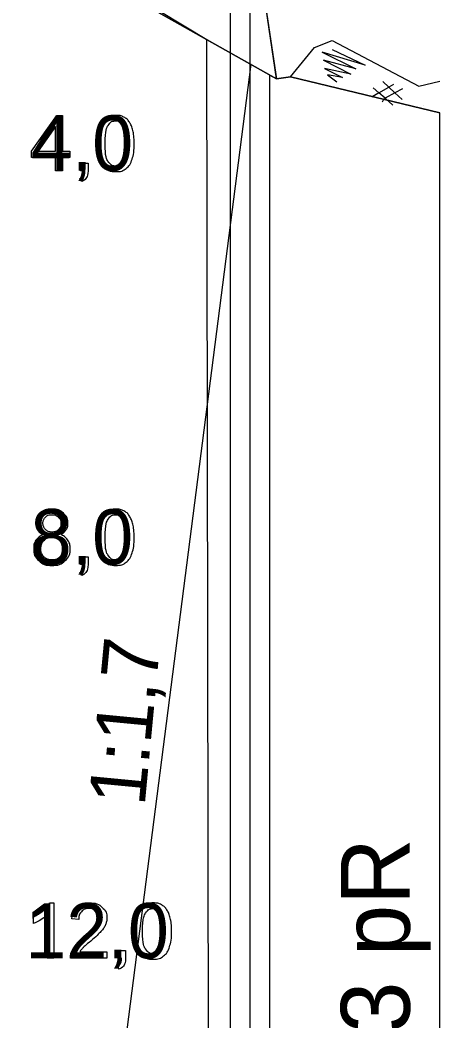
# Model space of a CAD drawing. Extents: x 700746 to 706058, y 6570320 to 6580460.
# Drawn here: x 705460.6 to 705503.2, y 6576449.4 to 6576551.1 of the extents above; entities that cross this region are included whole.
import ezdxf

# ---------------------------------------------------------------- set-up
doc = ezdxf.new("R2010")
doc.units = 0
for name, color, linetype in [('Default', 7, 'Continuous'), ('GEOLPUNKT', 7, 'Continuous'), ('illumineerimisjooned', 7, 'Continuous'), ('PIIR', 7, 'Continuous'), ('Plokid', 7, 'Continuous'), ('Täide', 7, 'Continuous'), ('vahekiht', 7, 'Continuous')]:
    doc.layers.add(name, color=color, linetype=linetype)

msp = doc.modelspace()

# ---------------------------------------------------------------- linework, layer by layer
at = {"layer": 'Default'}
msp.add_line((705503.23, 6576541.63), (705488.06, 6576545.28), dxfattribs=at)
for points in [[(705479.39, 6576593.38), (705486.65, 6576545.08), (705488.06, 6576545.28), (705490.5, 6576548.27), (705492.29, 6576548.99), (705501.08, 6576544.36), (705503.23, 6576544.84)], [(705456.55, 6576558.76), (705462.07, 6576558.92), (705486.65, 6576545.08)], [(705503.23, 6576239.37), (705503.23, 6576247.37), (705503.23, 6576541.63)]]:
    msp.add_lwpolyline(points, dxfattribs=at)
at = {"layer": 'GEOLPUNKT'}
for points in [[(705464.2, 6576535.76), (705464.2, 6576537.1), (705461.77, 6576537.1), (705461.77, 6576537.73), (705464.32, 6576541.36), (705464.89, 6576541.36), (705464.89, 6576537.73), (705465.64, 6576537.73), (705465.64, 6576537.1), (705464.89, 6576537.1), (705464.89, 6576535.76), (705464.2, 6576535.76)], [(705464.2, 6576537.73), (705464.2, 6576540.26), (705462.45, 6576537.73), (705464.2, 6576537.73)], [(705466.72, 6576535.76), (705466.72, 6576536.54), (705467.5, 6576536.54), (705467.5, 6576535.76)], [(705467.11, 6576535.76), (705466.72, 6576535.76)], [(705466.86, 6576534.65), (705466.67, 6576534.95)], [(705466.72, 6576495.76), (705466.72, 6576496.54), (705467.5, 6576496.54), (705467.5, 6576495.76)], [(705467.11, 6576495.76), (705466.72, 6576495.76)], [(705466.86, 6576494.65), (705466.67, 6576494.95)], [(705463.59, 6576461.38), (705464.04, 6576461.38), (705464.04, 6576455.76)], [(705461.97, 6576459.31), (705461.97, 6576459.98)], [(705464.04, 6576455.76), (705463.35, 6576455.76), (705463.35, 6576460.14)], [(705466.55, 6576459.69), (705465.84, 6576459.76)], [(705469.41, 6576456.42), (705469.41, 6576455.76), (705465.71, 6576455.76)], [(705466.67, 6576456.42), (705469.41, 6576456.42)], [(705470.52, 6576455.76), (705470.52, 6576456.54), (705471.3, 6576456.54), (705471.3, 6576455.76)], [(705470.91, 6576455.76), (705470.52, 6576455.76)], [(705470.66, 6576454.65), (705470.47, 6576454.95)]]:
    msp.add_lwpolyline(points, dxfattribs=at)
for points in [[(705468.52, 6576538.52), (705468.52, 6576539.51), (705468.72, 6576540.12), (705468.93, 6576540.73), (705469.33, 6576541.05), (705469.73, 6576541.38), (705470.34, 6576541.38), (705470.79, 6576541.38), (705471.13, 6576541.2), (705471.48, 6576541.02), (705471.7, 6576540.68), (705471.92, 6576540.34), (705472.04, 6576539.84), (705472.17, 6576539.35), (705472.17, 6576538.52), (705472.17, 6576537.54), (705471.97, 6576536.93), (705471.76, 6576536.32), (705471.36, 6576536), (705470.96, 6576535.67), (705470.34, 6576535.67), (705469.53, 6576535.67), (705469.07, 6576536.24), (705468.52, 6576536.95), (705468.52, 6576538.52)], [(705469.23, 6576538.52), (705469.23, 6576537.14), (705469.55, 6576536.69), (705469.87, 6576536.23), (705470.34, 6576536.23), (705470.82, 6576536.23), (705471.14, 6576536.69), (705471.46, 6576537.14), (705471.46, 6576538.52), (705471.46, 6576539.9), (705471.14, 6576540.36), (705470.82, 6576540.81), (705470.34, 6576540.81), (705469.86, 6576540.81), (705469.58, 6576540.41), (705469.23, 6576539.9), (705469.23, 6576538.52)], [(705466.67, 6576534.95), (705466.89, 6576535.04), (705466.99, 6576535.23), (705467.09, 6576535.41), (705467.11, 6576535.76)], [(705467.5, 6576535.76), (705467.5, 6576535.33), (705467.35, 6576535.06), (705467.19, 6576534.8), (705466.86, 6576534.65)], [(705463.06, 6576498.8), (705462.63, 6576498.96), (705462.42, 6576499.25), (705462.21, 6576499.54), (705462.21, 6576499.94), (705462.21, 6576500.55), (705462.65, 6576500.97), (705463.09, 6576501.38), (705463.82, 6576501.38), (705464.55, 6576501.38), (705465, 6576500.96), (705465.45, 6576500.53), (705465.45, 6576499.92), (705465.45, 6576499.53), (705465.24, 6576499.24), (705465.04, 6576498.96), (705464.62, 6576498.8), (705465.14, 6576498.63), (705465.41, 6576498.26), (705465.68, 6576497.88), (705465.68, 6576497.36), (705465.68, 6576496.64), (705465.17, 6576496.16), (705464.66, 6576495.67), (705463.83, 6576495.67), (705463, 6576495.67), (705462.5, 6576496.16), (705461.99, 6576496.65), (705461.99, 6576497.38), (705461.99, 6576497.93), (705462.27, 6576498.3), (705462.54, 6576498.67), (705463.06, 6576498.8)], [(705462.92, 6576499.96), (705462.92, 6576499.57), (705463.18, 6576499.32), (705463.43, 6576499.06), (705463.84, 6576499.06), (705464.23, 6576499.06), (705464.49, 6576499.31), (705464.74, 6576499.56), (705464.74, 6576499.93), (705464.74, 6576500.3), (705464.48, 6576500.56), (705464.22, 6576500.82), (705463.83, 6576500.82), (705463.44, 6576500.82), (705463.18, 6576500.57), (705462.92, 6576500.31), (705462.92, 6576499.96)], [(705468.52, 6576498.52), (705468.52, 6576499.51), (705468.72, 6576500.12), (705468.93, 6576500.73), (705469.33, 6576501.05), (705469.73, 6576501.38), (705470.34, 6576501.38), (705470.79, 6576501.38), (705471.13, 6576501.2), (705471.48, 6576501.02), (705471.7, 6576500.68), (705471.92, 6576500.34), (705472.04, 6576499.84), (705472.17, 6576499.35), (705472.17, 6576498.52), (705472.17, 6576497.54), (705471.97, 6576496.93), (705471.76, 6576496.32), (705471.36, 6576496), (705470.96, 6576495.67), (705470.34, 6576495.67), (705469.53, 6576495.67), (705469.07, 6576496.24), (705468.52, 6576496.95), (705468.52, 6576498.52)], [(705469.23, 6576498.52), (705469.23, 6576497.14), (705469.55, 6576496.69), (705469.87, 6576496.23), (705470.34, 6576496.23), (705470.82, 6576496.23), (705471.14, 6576496.69), (705471.46, 6576497.14), (705471.46, 6576498.52), (705471.46, 6576499.9), (705471.14, 6576500.36), (705470.82, 6576500.81), (705470.34, 6576500.81), (705469.86, 6576500.81), (705469.58, 6576500.41), (705469.23, 6576499.9), (705469.23, 6576498.52)], [(705462.7, 6576497.38), (705462.7, 6576497.08), (705462.83, 6576496.81), (705462.97, 6576496.53), (705463.25, 6576496.38), (705463.52, 6576496.23), (705463.84, 6576496.23), (705464.33, 6576496.23), (705464.65, 6576496.55), (705464.97, 6576496.86), (705464.97, 6576497.35), (705464.97, 6576497.85), (705464.64, 6576498.18), (705464.31, 6576498.5), (705463.81, 6576498.5), (705463.33, 6576498.5), (705463.01, 6576498.18), (705462.7, 6576497.86), (705462.7, 6576497.38)], [(705466.67, 6576494.95), (705466.89, 6576495.04), (705466.99, 6576495.23), (705467.09, 6576495.41), (705467.11, 6576495.76)], [(705467.5, 6576495.76), (705467.5, 6576495.33), (705467.35, 6576495.06), (705467.19, 6576494.8), (705466.86, 6576494.65)], [(705461.97, 6576459.98), (705462.55, 6576460.25), (705462.98, 6576460.63), (705463.41, 6576461.02), (705463.59, 6576461.38)], [(705465.71, 6576455.76), (705465.7, 6576456.01), (705465.79, 6576456.24), (705465.93, 6576456.62), (705466.24, 6576456.98), (705466.55, 6576457.35), (705467.14, 6576457.83), (705468.05, 6576458.58), (705468.37, 6576459.02), (705468.69, 6576459.45), (705468.69, 6576459.84), (705468.69, 6576460.25), (705468.4, 6576460.53), (705468.11, 6576460.81), (705467.64, 6576460.81), (705467.14, 6576460.81), (705466.85, 6576460.52), (705466.55, 6576460.22), (705466.55, 6576459.69)], [(705465.84, 6576459.76), (705465.91, 6576460.55), (705466.38, 6576460.97), (705466.86, 6576461.38), (705467.66, 6576461.38), (705468.46, 6576461.38), (705468.93, 6576460.93), (705469.4, 6576460.49), (705469.4, 6576459.83), (705469.4, 6576459.49), (705469.26, 6576459.17), (705469.13, 6576458.84), (705468.81, 6576458.48), (705468.49, 6576458.13), (705467.75, 6576457.5), (705467.13, 6576456.98), (705466.96, 6576456.79), (705466.78, 6576456.61), (705466.67, 6576456.42)], [(705472.32, 6576458.52), (705472.32, 6576459.51), (705472.53, 6576460.12), (705472.73, 6576460.73), (705473.13, 6576461.05), (705473.53, 6576461.38), (705474.15, 6576461.38), (705474.6, 6576461.38), (705474.94, 6576461.2), (705475.28, 6576461.02), (705475.5, 6576460.68), (705475.72, 6576460.34), (705475.84, 6576459.84), (705475.97, 6576459.35), (705475.97, 6576458.52), (705475.97, 6576457.54), (705475.77, 6576456.93), (705475.57, 6576456.32), (705475.16, 6576456), (705474.76, 6576455.67), (705474.15, 6576455.67), (705473.34, 6576455.67), (705472.87, 6576456.24), (705472.32, 6576456.95), (705472.32, 6576458.52)], [(705473.03, 6576458.52), (705473.03, 6576457.14), (705473.35, 6576456.69), (705473.67, 6576456.23), (705474.15, 6576456.23), (705474.62, 6576456.23), (705474.94, 6576456.69), (705475.26, 6576457.14), (705475.26, 6576458.52), (705475.26, 6576459.9), (705474.94, 6576460.36), (705474.62, 6576460.81), (705474.14, 6576460.81), (705473.67, 6576460.81), (705473.38, 6576460.41), (705473.03, 6576459.9), (705473.03, 6576458.52)], [(705463.35, 6576460.14), (705463.1, 6576459.9), (705462.7, 6576459.67), (705462.3, 6576459.43), (705461.97, 6576459.31)], [(705470.47, 6576454.95), (705470.69, 6576455.04), (705470.79, 6576455.23), (705470.9, 6576455.41), (705470.91, 6576455.76)], [(705471.3, 6576455.76), (705471.3, 6576455.33), (705471.15, 6576455.06), (705471, 6576454.8), (705470.66, 6576454.65)]]:
    msp.add_open_spline(points, degree=3, dxfattribs=at)
at = {"layer": 'illumineerimisjooned'}
for p, q in [((705481.97, 6576547.72), (705481.97, 6576577.72)), ((705481.97, 6576279.37), (705481.97, 6576547.72))]:
    msp.add_line(p, q, dxfattribs=at)
at = {"layer": 'PIIR'}
msp.add_line((705483.97, 6576279.37), (705483.97, 6576577.52), dxfattribs=at)
at = {"layer": 'Plokid'}
for p, q in [((705479.97, 6576279.37), (705479.57, 6576549.07)), ((705485.97, 6576108.77), (705485.97, 6576545.47))]:
    msp.add_line(p, q, dxfattribs=at)
for points in [[(705421.6, 6576465.71), (705421.6, 6576465.71), (705422.85, 6576464.08), (705424.09, 6576456.94), (705426.21, 6576457.14), (705433.21, 6576457.88), (705435.49, 6576459.4), (705441.53, 6576462.03), (705442.49, 6576462.27), (705448.43, 6576502.99), (705456.55, 6576558.76), (705462.07, 6576558.92), (705479.57, 6576549.07)], [(705485.97, 6576545.47), (705486.65, 6576545.08), (705488.06, 6576545.28), (705488.06, 6576545.28), (705488.06, 6576545.28), (705503.23, 6576541.63), (705503.23, 6576541.63)]]:
    msp.add_lwpolyline(points, dxfattribs=at)
at = {"layer": 'Täide'}
for p, q in [((705486.65, 6576545.08), (705479.39, 6576593.38)), ((705486.65, 6576545.08), (705462.07, 6576558.92)), ((705488.06, 6576545.28), (705486.65, 6576545.08)), ((705503.23, 6576541.63), (705488.06, 6576545.28)), ((705501.52, 6576542.33), (705501.52, 6576542.33))]:
    msp.add_line(p, q, dxfattribs=at)
for points in [[(705464.9, 6576557.96), (705479.57, 6576549.07), (705486.65, 6576545.08)], [(705492.28, 6576548.06), (705495.65, 6576546.49), (705491.26, 6576547.8), (705494.68, 6576546.09), (705491.41, 6576546.97), (705494.19, 6576545.55), (705491.51, 6576546.15), (705493.35, 6576545.24), (705491.82, 6576545.48), (705492.77, 6576544.78)], [(705496.44, 6576544.17), (705497.04, 6576543.66), (705496.32, 6576543.22)], [(705497.39, 6576542.76), (705497.54, 6576543.03), (705497.67, 6576543.11), (705497.04, 6576543.66), (705498.03, 6576544.24), (705497.42, 6576544.81)], [(705498.5, 6576544.52), (705498.03, 6576544.24), (705498.65, 6576543.66), (705499.38, 6576542.98)], [(705499.42, 6576544.09), (705498.65, 6576543.66), (705497.67, 6576543.11), (705498.46, 6576542.43)], [(705503.23, 6576239.37), (705503.23, 6576247.37), (705503.23, 6576541.63)]]:
    msp.add_lwpolyline(points, dxfattribs=at)
at = {"layer": 'vahekiht'}
msp.add_lwpolyline([(705484.02, 6576546.59), (705467.02, 6576413.96), (705433.06, 6576263.26)], dxfattribs=at)

# ---------------------------------------------------------------- texts
at = {"layer": 'GEOLPUNKT'}
for s, p in [('4,0', (705461.67, 6576535.76)), ('8,0', (705461.67, 6576495.76)), ('12,0', (705461.13, 6576455.76))]:
    msp.add_text(s, height=5.6, dxfattribs=at).set_placement(p)
msp.add_text('1:1,7', height=5.7, rotation=84.5603, dxfattribs=at).set_placement((705473.24, 6576471.13))
at = {"layer": 'Plokid'}
msp.add_text('Plokk 3 pR', height=7, rotation=90, dxfattribs=at).set_placement((705500.17, 6576422.69))

doc.saveas('drawing.dxf')
